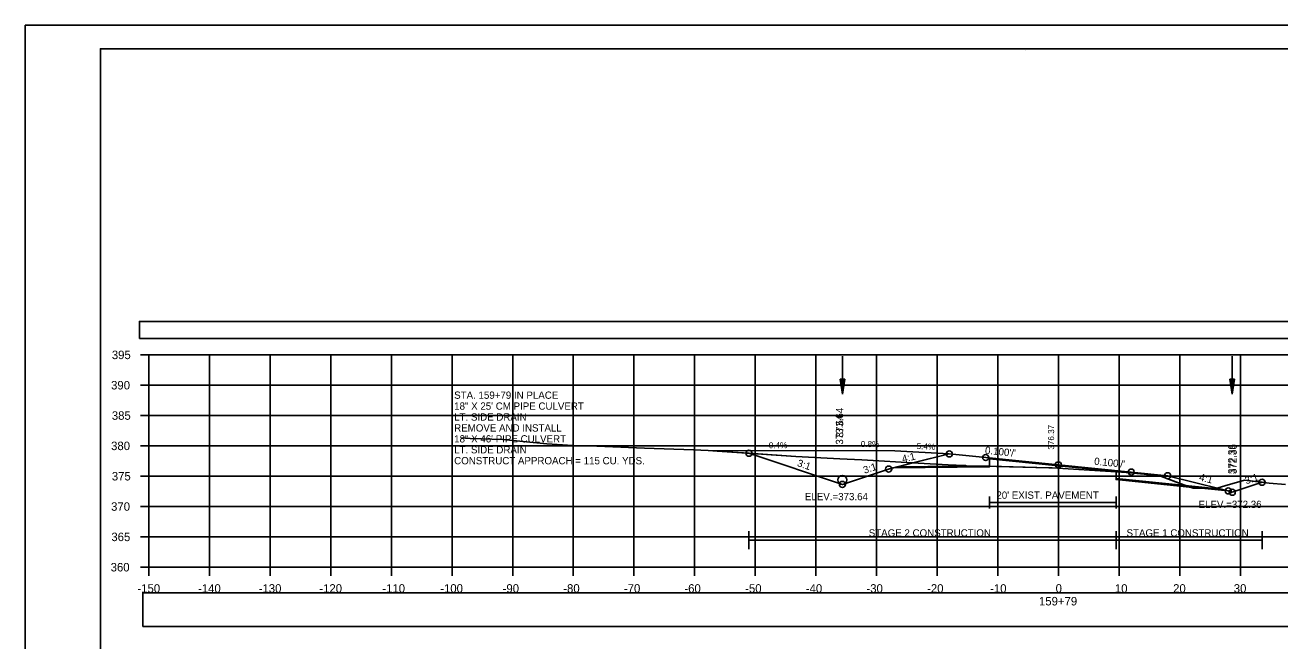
# Model space of a CAD drawing. Extents: x 1376273 to 1384221, y 378927 to 384592.
# Drawn here: x 1378054 to 1378261, y 380010.3 to 380111.8 of the extents above; entities that cross this region are included whole.
import ezdxf

# ---------------------------------------------------------------- set-up
doc = ezdxf.new("R2010")
doc.units = 0
for name, color, linetype in [('R_Alt Surface', 7, 'Continuous'), ('R_Axis', 7, 'Continuous'), ('R_Axis Annot', 7, 'Continuous'), ('R_Border', 7, 'Continuous'), ('R_Border Notes', 7, 'Continuous'), ('R_Contours', 7, 'Continuous'), ('R_Dimension', 7, 'Continuous'), ('R_Drive', 7, 'Continuous'), ('R_Exist Surface', 7, 'Continuous'), ('R_Fin Surface', 7, 'Continuous'), ('R_Grid', 7, 'Continuous'), ('R_No Plot', 7, 'Continuous'), ('R_Water', 7, 'Continuous'), ('R_Xsect Elev', 7, 'Continuous'), ('R_Xsect Slope', 7, 'Continuous'), ('T_Detection Zones', 7, 'Continuous'), ('T_Notes', 7, 'Continuous')]:
    doc.layers.add(name, color=color, linetype=linetype)

msp = doc.modelspace()

# ---------------------------------------------------------------- linework, layer by layer
at = {"layer": 'R_Alt Surface'}
for points in [[(1378197.85, 380039.01), (1378213.07, 380039.17), (1378213.08, 380040.33), (1378224.46, 380039.2), (1378233.97, 380038.24), (1378233.98, 380037.08), (1378251.34, 380035.34)], [(1378213.08, 380034.15), (1378213.08, 380032.15)], [(1378233.97, 380034.15), (1378233.97, 380032.15)], [(1378213.08, 380033.15), (1378233.97, 380033.15)]]:
    msp.add_lwpolyline(points, dxfattribs=at)
at = {"layer": 'R_Axis'}
for p, q in [((1378073.06, 380057.48), (1378074.46, 380057.48)), ((1378074.46, 380022.48), (1378074.46, 380057.48)), ((1378073.06, 380052.48), (1378074.46, 380052.48)), ((1378073.06, 380047.48), (1378074.46, 380047.48)), ((1378073.06, 380042.48), (1378074.46, 380042.48)), ((1378073.06, 380037.48), (1378074.46, 380037.48)), ((1378073.06, 380032.48), (1378074.46, 380032.48)), ((1378073.06, 380027.48), (1378074.46, 380027.48)), ((1378073.06, 380022.48), (1378074.46, 380022.48)), ((1378074.46, 380022.48), (1378374.46, 380022.48)), ((1378074.46, 380021.08), (1378074.46, 380022.48)), ((1378084.46, 380021.08), (1378084.46, 380022.48)), ((1378094.46, 380021.08), (1378094.46, 380022.48)), ((1378104.46, 380021.08), (1378104.46, 380022.48)), ((1378114.46, 380021.08), (1378114.46, 380022.48)), ((1378124.46, 380021.08), (1378124.46, 380022.48)), ((1378134.46, 380021.08), (1378134.46, 380022.48)), ((1378144.46, 380021.08), (1378144.46, 380022.48)), ((1378154.46, 380021.08), (1378154.46, 380022.48)), ((1378164.46, 380021.08), (1378164.46, 380022.48)), ((1378174.46, 380021.08), (1378174.46, 380022.48)), ((1378184.46, 380021.08), (1378184.46, 380022.48)), ((1378194.46, 380021.08), (1378194.46, 380022.48)), ((1378204.46, 380021.08), (1378204.46, 380022.48)), ((1378214.46, 380021.08), (1378214.46, 380022.48)), ((1378224.46, 380021.08), (1378224.46, 380022.48)), ((1378234.46, 380021.08), (1378234.46, 380022.48)), ((1378244.46, 380021.08), (1378244.46, 380022.48)), ((1378254.46, 380021.08), (1378254.46, 380022.48))]:
    msp.add_line(p, q, dxfattribs=at)
at = {"layer": 'R_Axis Annot'}
for points in [[(1378072.9, 380060.17), (1378374.7, 380060.17), (1378374.7, 380062.99), (1378072.9, 380062.99)], [(1378073.48, 380012.73), (1378375.28, 380012.73), (1378375.28, 380018.25), (1378073.48, 380018.25)]]:
    msp.add_lwpolyline(points, close=True, dxfattribs=at)
at = {"layer": 'R_Border'}
for p, q in [((1378066.46, 380107.94), (1378382.64, 380107.94)), ((1378066.46, 379902.48), (1378066.46, 380107.94)), ((1378218.98, 380107.68), (1378218.98, 380107.68)), ((1378218.98, 380107.68), (1378218.98, 380107.68))]:
    msp.add_line(p, q, dxfattribs=at)
at = {"layer": 'R_Contours'}
for points in [[(1378233.97, 380038.19), (1378234.87, 380038.13), (1378234.97, 380038.12), (1378235, 380038.12), (1378237.97, 380037.88), (1378238.14, 380037.86), (1378241.45, 380037.44), (1378246.09, 380035.7), (1378233.98, 380036.91)], [(1378246.09, 380035.7), (1378246.21, 380035.66), (1378246.7, 380035.49), (1378247.03, 380035.49), (1378248.59, 380035.45)], [(1378248.59, 380035.45), (1378250.27, 380035.4), (1378251.89, 380035.87), (1378255.13, 380036.83), (1378258.05, 380036.48), (1378253.13, 380034.84), (1378252.46, 380035.06), (1378252.45, 380035.06)]]:
    msp.add_lwpolyline(points, close=True, dxfattribs=at)
at = {"layer": 'R_Dimension'}
for p, q in [((1378173.42, 380025.43), (1378173.42, 380028.43)), ((1378233.97, 380025.43), (1378233.97, 380028.43)), ((1378258.05, 380025.43), (1378258.05, 380028.43)), ((1378173.42, 380026.93), (1378258.05, 380026.93))]:
    msp.add_line(p, q, dxfattribs=at)
at = {"layer": 'R_Drive'}
for p, q in [((1378187.47, 380041.72), (1378167.46, 380041.65)), ((1378197.47, 380041.65), (1378187.47, 380041.72)), ((1378206.46, 380041.16), (1378197.47, 380041.65))]:
    msp.add_line(p, q, dxfattribs=at)
at = {"layer": 'R_Exist Surface'}
msp.add_lwpolyline([(1378125.93, 380043.82), (1378127.47, 380043.7), (1378132.85, 380043.51), (1378140.09, 380042.81), (1378144.38, 380042.56), (1378148.33, 380042.44), (1378156.19, 380042.09), (1378164.28, 380041.81), (1378166.69, 380041.7), (1378168.17, 380041.61), (1378181.13, 380040.75), (1378188.41, 380040.33), (1378192.02, 380040.16), (1378201.33, 380039.61), (1378206.3, 380039.34), (1378208.96, 380039.22), (1378209.13, 380039.22), (1378209.25, 380039.21), (1378211.85, 380039.16), (1378212.08, 380039.16), (1378222.86, 380038.87), (1378223.45, 380038.86), (1378234.87, 380038.13), (1378234.97, 380038.12), (1378235, 380038.12), (1378237.97, 380037.88), (1378238.14, 380037.86), (1378241.45, 380037.44), (1378246.21, 380035.66), (1378246.7, 380035.49), (1378247.03, 380035.49), (1378250.27, 380035.4), (1378251.89, 380035.87), (1378255.13, 380036.83), (1378259.2, 380036.35), (1378261.91, 380036.12)], dxfattribs=at)
at = {"layer": 'R_Fin Surface'}
msp.add_lwpolyline([(1378173.42, 380041.26), (1378188.83, 380036.12), (1378196.46, 380038.66), (1378197.85, 380039.01), (1378206.46, 380041.16), (1378212.46, 380040.56), (1378224.46, 380039.36), (1378236.46, 380038.16), (1378242.46, 380037.56), (1378251.34, 380035.34), (1378252.46, 380035.06), (1378253.13, 380034.84), (1378258.05, 380036.48)], dxfattribs=at)
at = {"layer": 'R_Grid'}
for p, q in [((1378074.46, 380057.48), (1378374.46, 380057.48)), ((1378074.46, 380022.48), (1378074.46, 380057.48)), ((1378084.46, 380022.48), (1378084.46, 380057.48)), ((1378094.46, 380022.48), (1378094.46, 380057.48)), ((1378104.46, 380022.48), (1378104.46, 380057.48)), ((1378114.46, 380022.48), (1378114.46, 380057.48)), ((1378124.46, 380022.48), (1378124.46, 380057.48)), ((1378134.46, 380022.48), (1378134.46, 380057.48)), ((1378144.46, 380022.48), (1378144.46, 380057.48)), ((1378154.46, 380022.48), (1378154.46, 380057.48)), ((1378164.46, 380022.48), (1378164.46, 380057.48)), ((1378174.46, 380022.48), (1378174.46, 380057.48)), ((1378184.46, 380022.48), (1378184.46, 380057.48)), ((1378194.46, 380022.48), (1378194.46, 380057.48)), ((1378204.46, 380022.48), (1378204.46, 380057.48)), ((1378214.46, 380022.48), (1378214.46, 380057.48)), ((1378224.46, 380022.48), (1378224.46, 380057.48)), ((1378234.46, 380022.48), (1378234.46, 380057.48)), ((1378244.46, 380022.48), (1378244.46, 380057.48)), ((1378254.46, 380022.48), (1378254.46, 380057.48)), ((1378074.46, 380052.48), (1378374.46, 380052.48)), ((1378074.46, 380047.48), (1378374.46, 380047.48)), ((1378074.46, 380042.48), (1378374.46, 380042.48)), ((1378074.46, 380037.48), (1378374.46, 380037.48)), ((1378074.46, 380032.48), (1378374.46, 380032.48)), ((1378074.46, 380027.48), (1378374.46, 380027.48)), ((1378074.46, 380022.48), (1378374.46, 380022.48))]:
    msp.add_line(p, q, dxfattribs=at)
at = {"layer": 'R_No Plot'}
msp.add_line((1378054.06, 380111.83), (1378387.39, 380111.83), dxfattribs=at)
for points in [[(1378054.05, 380111.83), (1378387.39, 380111.83), (1378387.39, 379898.5), (1378054.05, 379898.5)], [(1378300.38, 380107.94), (1378300.38, 380098.06), (1378336.11, 380098.06), (1378336.11, 380095.14), (1378359.31, 380095.14), (1378359.31, 380070.81), (1378382.64, 380070.81), (1378382.64, 379902.48), (1378066.46, 379902.48), (1378066.46, 380107.94)]]:
    msp.add_lwpolyline(points, close=True, dxfattribs=at)
msp.add_lwpolyline([(1378197.16, 380038.84), (1378213.07, 380039), (1378213.08, 380040.33), (1378224.46, 380039.2), (1378233.97, 380038.24), (1378233.98, 380036.91), (1378252.45, 380035.06)], dxfattribs=at)
for centre in [(1378173.42, 380041.26), (1378206.46, 380041.16), (1378212.46, 380040.56), (1378224.46, 380039.36), (1378196.46, 380038.66), (1378236.46, 380038.16), (1378242.46, 380037.56), (1378188.83, 380036.12), (1378188.83, 380036.12), (1378252.46, 380035.06), (1378253.13, 380034.84), (1378253.13, 380034.84), (1378258.05, 380036.48)]:
    msp.add_circle(centre, 0.5, dxfattribs=at)
at = {"layer": 'R_Water'}
for p, q in [((1378188.83, 380057.25), (1378188.83, 380051)), ((1378253.13, 380057.25), (1378253.13, 380051)), ((1378188.46, 380053.5), (1378188.83, 380051)), ((1378189.21, 380053.5), (1378188.46, 380053.5)), ((1378188.52, 380053.5), (1378188.83, 380051.42)), ((1378188.58, 380053.5), (1378188.83, 380051.85)), ((1378188.64, 380053.5), (1378188.83, 380052.27)), ((1378188.71, 380053.5), (1378188.83, 380052.69)), ((1378188.77, 380053.5), (1378188.83, 380053.11)), ((1378189.21, 380053.5), (1378188.83, 380051)), ((1378188.95, 380053.5), (1378188.83, 380052.69)), ((1378189.08, 380053.5), (1378188.83, 380051.85)), ((1378189.14, 380053.5), (1378188.83, 380051.42)), ((1378189.02, 380053.5), (1378188.83, 380052.27)), ((1378188.89, 380053.5), (1378188.83, 380053.11)), ((1378252.75, 380053.5), (1378253.13, 380051)), ((1378253.5, 380053.5), (1378252.75, 380053.5)), ((1378252.81, 380053.5), (1378253.13, 380051.42)), ((1378252.88, 380053.5), (1378253.13, 380051.85)), ((1378252.94, 380053.5), (1378253.13, 380052.27)), ((1378253, 380053.5), (1378253.13, 380052.69)), ((1378253.07, 380053.5), (1378253.13, 380053.11)), ((1378253.5, 380053.5), (1378253.13, 380051)), ((1378253.25, 380053.5), (1378253.13, 380052.69)), ((1378253.37, 380053.5), (1378253.13, 380051.85)), ((1378253.44, 380053.5), (1378253.13, 380051.42)), ((1378253.31, 380053.5), (1378253.13, 380052.27)), ((1378253.18, 380053.5), (1378253.13, 380053.11))]:
    msp.add_line(p, q, dxfattribs=at)
msp.add_circle((1378188.83, 380036.87), 0.75, dxfattribs=at)
at = {"layer": 'T_Detection Zones'}
for points in [[(1378173.42, 380041.26), (1378181.13, 380040.75), (1378188.41, 380040.33), (1378192.02, 380040.16), (1378201.33, 380039.61), (1378206.3, 380039.34), (1378208.96, 380039.22), (1378209.13, 380039.22), (1378209.25, 380039.21), (1378211.85, 380039.16), (1378212.08, 380039.16), (1378213.07, 380039.13), (1378213.07, 380039), (1378197.16, 380038.84), (1378196.46, 380038.66), (1378188.83, 380036.12)], [(1378213.07, 380039.13), (1378222.86, 380038.87), (1378223.45, 380038.86), (1378233.97, 380038.19), (1378233.97, 380038.24), (1378224.46, 380039.2), (1378213.08, 380040.33)]]:
    msp.add_lwpolyline(points, close=True, dxfattribs=at)
at = {"layer": 'T_Notes'}
for p, q in [((1378187.47, 380041.72), (1378167.46, 380041.65)), ((1378197.47, 380041.65), (1378187.47, 380041.72)), ((1378206.46, 380041.16), (1378197.47, 380041.65))]:
    msp.add_line(p, q, dxfattribs=at)
for points in [[(1378167.46, 380041.65), (1378168.17, 380041.61), (1378173.42, 380041.26)], [(1378173.42, 380041.26), (1378188.83, 380036.12), (1378196.46, 380038.66), (1378198.35, 380039.14), (1378200.47, 380039.67), (1378206.46, 380041.16)]]:
    msp.add_lwpolyline(points, dxfattribs=at)

# ---------------------------------------------------------------- texts
at = {"layer": 'R_Alt Surface'}
msp.add_text("20' EXIST. PAVEMENT", height=1.2, dxfattribs=at).set_placement((1378214.23, 380033.76))
at = {"layer": 'R_Axis Annot'}
for s, height, p in [('395', 1.4, (1378068.35, 380056.78)), ('390', 1.4, (1378068.23, 380051.78)), ('STA. 159+79 IN PLACE', 1.2, (1378124.81, 380050.24)), ('385', 1.4, (1378068.35, 380046.78)), ('18" X 25\' CM PIPE CULVERT', 1.2, (1378124.81, 380048.44)), ('LT. SIDE DRAIN', 1.2, (1378124.81, 380046.64)), ('REMOVE AND INSTALL', 1.2, (1378124.81, 380044.84)), ('18" X 46\' PIPE CULVERT', 1.2, (1378124.81, 380043.04)), ('380', 1.4, (1378068.23, 380041.78)), ('LT. SIDE DRAIN', 1.2, (1378124.81, 380041.24)), ('CONSTRUCT APPROACH = 115 CU. YDS.', 1.2, (1378124.81, 380039.44)), ('375', 1.4, (1378068.35, 380036.78)), ('370', 1.4, (1378068.23, 380031.78)), ('365', 1.4, (1378068.28, 380026.78)), ('360', 1.4, (1378068.16, 380021.78)), ('-150', 1.4, (1378072.57, 380018.28)), ('-140', 1.4, (1378082.57, 380018.28)), ('-130', 1.4, (1378092.57, 380018.28)), ('-120', 1.4, (1378102.57, 380018.28)), ('-110', 1.4, (1378112.96, 380018.28)), ('-100', 1.4, (1378122.51, 380018.28)), ('-90', 1.4, (1378132.8, 380018.28)), ('-80', 1.4, (1378142.8, 380018.28)), ('-70', 1.4, (1378152.8, 380018.28)), ('-60', 1.4, (1378162.77, 380018.28)), ('-50', 1.4, (1378172.8, 380018.28)), ('-40', 1.4, (1378182.8, 380018.28)), ('-30', 1.4, (1378192.8, 380018.28)), ('-20', 1.4, (1378202.8, 380018.28)), ('-10', 1.4, (1378213.19, 380018.28)), ('0', 1.4, (1378224, 380018.28)), ('10', 1.4, (1378233.77, 380018.28)), ('20', 1.4, (1378243.37, 380018.28)), ('30', 1.4, (1378253.37, 380018.28)), ('159+79', 1.4, (1378221.25, 380016.18))]:
    msp.add_text(s, height=height, dxfattribs=at).set_placement(p)
at = {"layer": 'R_Border Notes'}
for s, p in [('ELEV.=373.64', (1378182.65, 380033.52)), ('ELEV.=372.36', (1378247.57, 380032.24))]:
    msp.add_text(s, height=1.2, dxfattribs=at).set_placement(p)
at = {"layer": 'R_Dimension'}
for s, p in [('STAGE 2 CONSTRUCTION', (1378193.18, 380027.53)), ('STAGE 1 CONSTRUCTION', (1378235.69, 380027.53))]:
    msp.add_text(s, height=1.2, dxfattribs=at).set_placement(p)
at = {"layer": 'R_Drive'}
for s, rotation, p in [('-0.4%', 0.2118, (1378176.25, 380042.09)), ('0.8%', 359.5574, (1378191.86, 380042.29)), ('5.4%', 356.9234, (1378201.06, 380041.97))]:
    msp.add_text(s, height=1, rotation=rotation, dxfattribs=at).set_placement(p)
at = {"layer": 'R_No Plot'}
for s, p in [('373.64', (1378188.95, 380042.69)), ('372.36', (1378253.87, 380037.84))]:
    msp.add_text(s, height=1.2, rotation=90, dxfattribs=at).set_placement(p)
at = {"layer": 'R_Xsect Elev'}
for s, height, p in [('373.64', 1.2, (1378188.97, 380043.86)), ('376.37', 1, (1378223.75, 380041.86)), ('372.36', 1.2, (1378253.63, 380037.84))]:
    msp.add_text(s, height=height, rotation=90, dxfattribs=at).set_placement(p)
at = {"layer": 'R_Xsect Slope'}
for s, rotation, p in [("0.100'/'", 354.2894, (1378212.31, 380041.18)), ('3:1', 341.5651, (1378181.28, 380039.16)), ('3:1', 18.4349, (1378192.49, 380037.87)), ('4:1', 14.0362, (1378198.81, 380039.71)), ("0.100'/'", 354.2894, (1378230.31, 380039.38)), ('4:1', 345.9638, (1378247.58, 380036.8)), ('3:1', 18.4349, (1378255.43, 380036.13))]:
    msp.add_text(s, height=1.2, rotation=rotation, dxfattribs=at).set_placement(p)

doc.saveas('drawing.dxf')
